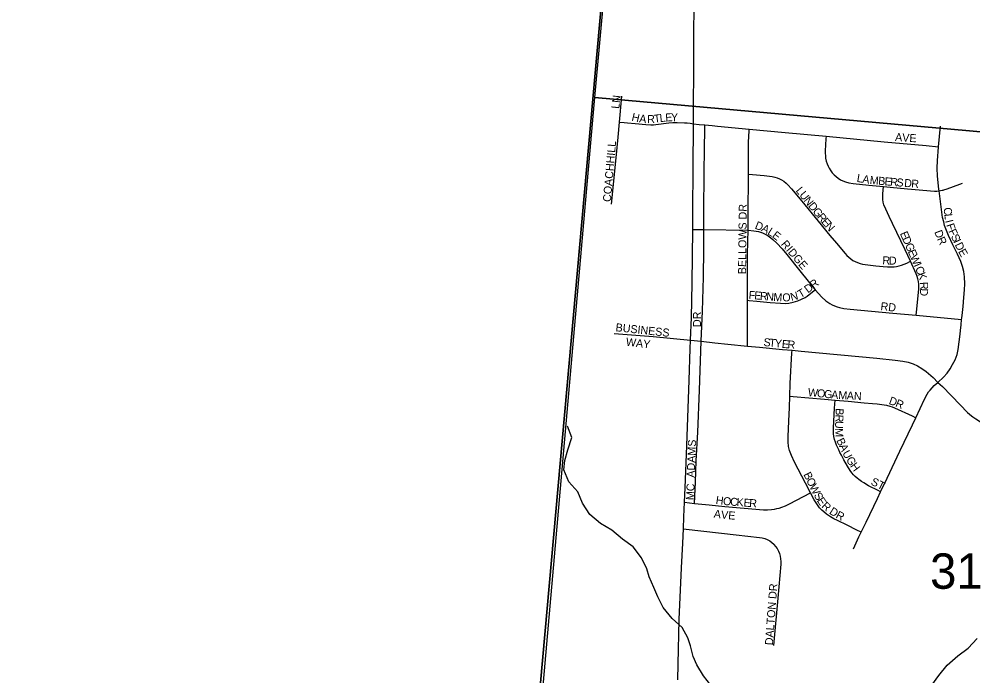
# Model space of a CAD drawing. Extents: x 0 to 680, y 0 to 440.
# Drawn here: x 132.58 to 150.24, y 275.81 to 287.97 of the extents above; entities that cross this region are included whole.
import ezdxf

# ---------------------------------------------------------------- set-up
doc = ezdxf.new("R2010")
doc.units = 0
for name, color, linetype in [('GM_X_Adjacent_County', 7, 'Continuous'), ('GM_X_County', 7, 'Continuous'), ('GM_X_Minor_River', 7, 'Continuous'), ('GM_X_Section', 7, 'Continuous'), ('GM_X_Section_Text', 7, 'Continuous'), ('GM_X_State_Route', 7, 'Continuous'), ('GM_X_Township', 7, 'Continuous'), ('GM_X_Township_Subdivision', 7, 'Continuous'), ('GM_X_Township_Subdivision_Text', 7, 'Continuous')]:
    doc.layers.add(name, color=color, linetype=linetype)

msp = doc.modelspace()

# ---------------------------------------------------------------- linework, layer by layer
at = {"layer": 'GM_X_Adjacent_County'}
for points in [[(129.421, 271.905), (141.787, 270.726), (143.529, 290.136), (143.553, 290.485), (144.51, 301.336), (144.577, 302.142), (147.293, 330.96)], [(129.421, 271.905), (141.787, 270.726), (143.529, 290.136), (143.553, 290.485), (144.51, 301.336), (144.577, 302.142), (147.293, 330.96)], [(147.293, 330.96), (144.577, 302.142), (144.51, 301.336), (143.553, 290.485), (143.529, 290.136), (141.787, 270.726), (141.629, 267.688), (140.594, 256.41), (140.493, 255.146), (140.47, 254.902), (140.455, 254.776), (140.389, 254.084), (139.425, 244.118), (138.983, 239.223), (153.32, 237.849), (163.933, 236.734), (186.866, 234.57), (188.472, 234.42), (188.705, 234.396), (189.027, 234.365), (189.199, 234.349), (192.391, 234.048), (194.54, 233.845), (222.573, 231.206)]]:
    msp.add_lwpolyline(points, dxfattribs=at)
at = {"layer": 'GM_X_County'}
msp.add_lwpolyline([(147.293, 330.96), (144.577, 302.142), (144.51, 301.336), (143.553, 290.485), (143.529, 290.136), (141.787, 270.726), (141.629, 267.688), (140.594, 256.41), (140.493, 255.146), (140.47, 254.902), (140.455, 254.776), (140.389, 254.084), (139.425, 244.118), (138.983, 239.223), (153.32, 237.849), (163.933, 236.734), (186.866, 234.57), (188.472, 234.42), (188.705, 234.396), (189.027, 234.365), (189.199, 234.349), (192.391, 234.048), (194.54, 233.845), (222.573, 231.206)], dxfattribs=at)
at = {"layer": 'GM_X_Minor_River'}
for points in [[(145.387, 275.634), (145.247, 275.808), (145.125, 276.011), (145.055, 276.167), (145.01, 276.363), (144.959, 276.512), (144.854, 276.704), (144.666, 276.867), (144.503, 277.071), (144.404, 277.274), (144.329, 277.441), (144.243, 277.639), (144.197, 277.788), (144.099, 277.991), (143.947, 278.195), (143.747, 278.34), (143.553, 278.503), (143.341, 278.631), (143.147, 278.794), (143.007, 279.003), (142.921, 279.212), (142.757, 279.399), (142.66, 279.619), (142.68, 279.797), (142.735, 279.993), (142.809, 280.218), (142.733, 280.428)], [(149.477, 275.635), (149.604, 275.818), (149.76, 276.006), (149.958, 276.176), (150.15, 276.322), (150.313, 276.498)]]:
    msp.add_lwpolyline(points, dxfattribs=at)
at = {"layer": 'GM_X_Section'}
for points in [[(144.694, 302.485), (160.808, 300.853), (159.118, 285.103), (143.238, 286.516), (144.684, 302.372)], [(143.224, 286.379), (143.238, 286.516), (159.118, 285.103), (157.8, 269.245), (141.851, 270.701)]]:
    msp.add_lwpolyline(points, close=True, dxfattribs=at)
at = {"layer": 'GM_X_State_Route'}
for points in [[(145.067, 287.253), (145.07, 287.655), (145.08, 288.824)], [(144.774, 275.736), (144.777, 276.027), (144.799, 276.851), (144.842, 277.805), (144.866, 278.265), (144.876, 278.528), (144.884, 278.752), (144.896, 279.022), (144.908, 279.288), (144.939, 280.067), (144.985, 281.284), (145.001, 281.859), (145.008, 282.022), (145.024, 282.443), (145.039, 283.076), (145.049, 284.073), (145.051, 284.196), (145.059, 285.414), (145.061, 285.804), (145.062, 286.028), (145.063, 286.145), (145.067, 287.217), (145.067, 287.253)]]:
    msp.add_lwpolyline(points, dxfattribs=at)
at = {"layer": 'GM_X_Township'}
msp.add_lwpolyline([(143.529, 290.136), (141.787, 270.726), (141.629, 267.688), (140.594, 256.41)], dxfattribs=at)
at = {"layer": 'GM_X_Township_Subdivision'}
for points in [[(143.694, 286.058), (143.737, 286.538)], [(143.545, 284.537), (143.631, 285.399), (143.667, 285.782), (143.694, 286.058)], [(143.694, 286.058), (143.781, 286.05), (143.841, 286.045), (143.984, 286.03), (144.179, 286.012), (144.274, 286.005), (144.323, 286.008), (144.369, 286.016), (144.608, 286.047), (144.681, 286.053), (144.758, 286.053), (144.899, 286.048), (144.943, 286.045), (145.002, 286.036), (145.062, 286.028)], [(145.062, 286.028), (145.17, 286.015), (145.272, 286.006)], [(145.255, 284.073), (145.255, 284.375), (145.259, 285.148), (145.264, 285.531), (145.271, 285.957), (145.272, 286.006)], [(145.272, 286.006), (145.406, 285.993), (145.506, 285.985), (146.093, 285.93)], [(146.082, 285.094), (146.082, 285.202), (146.08, 285.463), (146.082, 285.685), (146.091, 285.9), (146.093, 285.93)], [(146.093, 285.93), (146.76, 285.868), (147.52, 285.797)], [(149.601, 285.601), (149.634, 285.982)], [(147.52, 285.797), (147.516, 285.748), (147.499, 285.524), (147.501, 285.484), (147.504, 285.436), (147.509, 285.388), (147.52, 285.337), (147.536, 285.288), (147.554, 285.244), (147.577, 285.203), (147.603, 285.159), (147.632, 285.121), (147.668, 285.084), (147.703, 285.05), (147.742, 285.019), (147.785, 284.991), (147.83, 284.971), (147.875, 284.954), (147.941, 284.934), (148.017, 284.922), (148.312, 284.891), (148.58, 284.865)], [(147.52, 285.797), (148.593, 285.696), (149.369, 285.625), (149.601, 285.601)], [(149.612, 284.788), (149.608, 284.816), (149.579, 285.058), (149.576, 285.208), (149.583, 285.35), (149.6, 285.594), (149.601, 285.601)], [(146.073, 284.057), (146.076, 284.328), (146.082, 285.094)], [(146.082, 285.094), (146.154, 285.088), (146.369, 285.071), (146.517, 285.051), (146.568, 285.04), (146.611, 285.026), (146.654, 285.009), (146.695, 284.989), (146.733, 284.963), (146.778, 284.931), (146.812, 284.9), (146.88, 284.826), (147.068, 284.595), (147.371, 284.222), (147.589, 283.959), (147.711, 283.816), (147.869, 283.628), (147.902, 283.592), (147.937, 283.558), (147.974, 283.527), (148.014, 283.499), (148.056, 283.476), (148.101, 283.457), (148.146, 283.442), (148.194, 283.431), (148.29, 283.414), (148.436, 283.399), (148.577, 283.387), (148.657, 283.38), (148.725, 283.377), (148.776, 283.38), (148.821, 283.388), (148.87, 283.398), (148.917, 283.411), (148.963, 283.428), (149.011, 283.45), (149.078, 283.483)], [(149.078, 283.483), (148.983, 283.696), (148.749, 284.179), (148.683, 284.309), (148.623, 284.446), (148.59, 284.53), (148.576, 284.577), (148.57, 284.629), (148.57, 284.682), (148.571, 284.731), (148.58, 284.865)], [(148.58, 284.865), (148.704, 284.854), (149.028, 284.821), (149.528, 284.781), (149.548, 284.781), (149.569, 284.783), (149.612, 284.788)], [(149.612, 284.788), (149.636, 284.793), (149.668, 284.798), (149.683, 284.801), (149.699, 284.805), (149.719, 284.81), (149.742, 284.818), (149.83, 284.85), (150.046, 284.928)], [(150.027, 282.402), (150.03, 282.429), (150.042, 282.537), (150.053, 282.646), (150.07, 282.815), (150.082, 282.955), (150.085, 283.062), (150.079, 283.196), (150.065, 283.295), (150.042, 283.386), (150.011, 283.479), (149.949, 283.614), (149.866, 283.789), (149.786, 283.962), (149.747, 284.053), (149.713, 284.146), (149.695, 284.215), (149.676, 284.294), (149.661, 284.391), (149.612, 284.788)], [(145.049, 284.073), (145.168, 284.073), (145.255, 284.073)], [(145.206, 282.001), (145.232, 282.56), (145.247, 283.189), (145.252, 283.699), (145.255, 284.073)], [(145.255, 284.073), (146.073, 284.057)], [(146.063, 282.761), (146.063, 282.829), (146.065, 282.974), (146.065, 283.265), (146.066, 283.604), (146.071, 283.848), (146.073, 284.057)], [(146.073, 284.057), (146.18, 284.048), (146.266, 284.034), (146.34, 284.009), (146.393, 283.983), (146.447, 283.951), (146.493, 283.915), (146.532, 283.883), (146.603, 283.818), (146.704, 283.714), (146.794, 283.605), (147.034, 283.307), (147.318, 282.955)], [(149.187, 282.484), (149.192, 282.539), (149.232, 282.964), (149.234, 283.011), (149.232, 283.061), (149.227, 283.109), (149.218, 283.158), (149.204, 283.202), (149.187, 283.25), (149.078, 283.483)], [(146.063, 282.761), (146.093, 282.758), (146.235, 282.744), (146.483, 282.719), (146.672, 282.704), (146.767, 282.702), (146.826, 282.707), (146.908, 282.723), (146.997, 282.751), (147.064, 282.778), (147.128, 282.813), (147.166, 282.836), (147.267, 282.916), (147.318, 282.955)], [(147.318, 282.955), (147.376, 282.888), (147.441, 282.817), (147.511, 282.753), (147.59, 282.698), (147.632, 282.675), (147.676, 282.656), (147.722, 282.639), (147.769, 282.626), (147.849, 282.609), (147.963, 282.595), (148.752, 282.524), (149.187, 282.484)], [(146.063, 281.91), (146.063, 281.981), (146.063, 282.442), (146.063, 282.761)], [(149.187, 282.484), (150.027, 282.402)], [(149.588, 281.241), (149.693, 281.339), (149.758, 281.411), (149.815, 281.493), (149.861, 281.573), (149.906, 281.661), (149.942, 281.754), (149.966, 281.848), (149.983, 281.992), (149.999, 282.132), (150.005, 282.2), (150.016, 282.304), (150.027, 282.402)], [(143.596, 282.148), (144.317, 282.087), (145.008, 282.022)], [(145.008, 282.022), (145.206, 282.001)], [(145.084, 278.999), (145.098, 279.395), (145.113, 279.787), (145.142, 280.322), (145.174, 281.097), (145.206, 282.001)], [(145.206, 282.001), (145.459, 281.97), (145.696, 281.946), (146.063, 281.91)], [(146.063, 281.91), (146.287, 281.89), (146.712, 281.851), (146.888, 281.834)], [(146.846, 280.985), (146.855, 281.217), (146.886, 281.789), (146.888, 281.834)], [(146.888, 281.834), (147.059, 281.818), (148.458, 281.687), (148.796, 281.654), (148.94, 281.634), (149.036, 281.614), (149.128, 281.582), (149.211, 281.544), (149.293, 281.495), (149.371, 281.441), (149.501, 281.329), (149.588, 281.241)], [(149.177, 280.587), (149.261, 280.76), (149.342, 280.931), (149.39, 281.022), (149.415, 281.065), (149.443, 281.099), (149.481, 281.142), (149.517, 281.18), (149.588, 281.241)], [(149.588, 281.241), (149.672, 281.163), (149.998, 280.824), (150.134, 280.685), (150.208, 280.621), (150.233, 280.603)], [(147.23, 279.199), (147.138, 279.375), (147, 279.634), (146.931, 279.765), (146.877, 279.889), (146.843, 279.978), (146.823, 280.055), (146.816, 280.139), (146.816, 280.241), (146.828, 280.525), (146.838, 280.775), (146.846, 280.985)], [(146.846, 280.985), (146.908, 280.981), (147.489, 280.93), (147.683, 280.912)], [(148.523, 279.214), (148.479, 279.238), (148.306, 279.328), (148.218, 279.379), (148.171, 279.409), (148.124, 279.44), (148.092, 279.467), (148.059, 279.497), (148.027, 279.53), (147.995, 279.565), (147.966, 279.607), (147.915, 279.69), (147.847, 279.809), (147.804, 279.893), (147.775, 279.945), (147.751, 279.995), (147.713, 280.081), (147.693, 280.132), (147.673, 280.186), (147.662, 280.239), (147.656, 280.294), (147.654, 280.398), (147.673, 280.764), (147.683, 280.912)], [(147.683, 280.912), (147.924, 280.891), (148.22, 280.865), (148.378, 280.851), (148.461, 280.842), (148.551, 280.833), (148.637, 280.818), (148.697, 280.803), (148.74, 280.788), (148.787, 280.769), (149.109, 280.619), (149.177, 280.587)], [(150.233, 280.603), (150.288, 280.563), (150.413, 280.486), (150.627, 280.369), (151.139, 280.087), (151.311, 279.994), (151.401, 279.954), (151.495, 279.923), (151.592, 279.901), (151.622, 279.897)], [(148.523, 279.214), (148.646, 279.47), (148.886, 279.969), (149.115, 280.453), (149.177, 280.587)], [(145.084, 278.999), (145.355, 278.973), (145.646, 278.944), (146.357, 278.882), (146.434, 278.879), (146.509, 278.885), (146.562, 278.893), (146.607, 278.904), (146.65, 278.915), (146.699, 278.932), (146.764, 278.958), (146.838, 278.992), (147.23, 279.199)], [(148.167, 278.468), (148.09, 278.508), (147.91, 278.596), (147.727, 278.684), (147.663, 278.717), (147.602, 278.751), (147.527, 278.803), (147.477, 278.842), (147.439, 278.877), (147.398, 278.921), (147.346, 278.99), (147.3, 279.064), (147.23, 279.199)], [(148.167, 278.468), (148.257, 278.654), (148.467, 279.091), (148.523, 279.214)], [(144.896, 279.022), (144.992, 279.01), (145.084, 278.999)], [(144.876, 278.528), (144.927, 278.522), (145.852, 278.42), (146.288, 278.372), (146.335, 278.362), (146.383, 278.35), (146.43, 278.332), (146.474, 278.307), (146.515, 278.277), (146.551, 278.243), (146.552, 278.242)], [(148.025, 278.158), (148.127, 278.38), (148.167, 278.468)], [(146.552, 278.242), (146.584, 278.205), (146.612, 278.164), (146.635, 278.119), (146.653, 278.072), (146.666, 278.024), (146.675, 277.975), (146.679, 277.926), (146.679, 277.876), (146.626, 277.248), (146.543, 276.371)]]:
    msp.add_lwpolyline(points, dxfattribs=at)

# ---------------------------------------------------------------- texts
at = {"layer": 'GM_X_Section_Text'}
msp.add_text('31', height=0.6552, rotation=0, dxfattribs=at).set_placement((149.443, 277.42))
at = {"layer": 'GM_X_Township_Subdivision_Text'}
for s, height, rotation, p in [('LN', 0.1482, 83.9946, (143.689, 286.299)), ('H', 0.148, 346.9472, (143.908, 286.087)), ('A', 0.148, 352.8585, (144.052, 286.055)), ('R', 0.148, 2.2795, (144.208, 286.038)), ('T', 0.148, 8.0001, (144.341, 286.044)), ('L', 0.148, 5.7473, (144.443, 286.058)), ('E', 0.148, 3.855, (144.546, 286.068)), ('Y', 0.148, 0.2404, (144.647, 286.075)), ('AVE', 0.1482, 356.0531, (148.792, 285.711)), ('COACHHILL', 0.1482, 84.9994, (143.532, 284.576)), ('L', 0.148, 350.6275, (148.078, 284.954)), ('A', 0.148, 351.2734, (148.182, 284.936)), ('M', 0.148, 354.6778, (148.321, 284.915)), ('B', 0.148, 355.2402, (148.478, 284.901)), ('E', 0.148, 355.2409, (148.595, 284.891)), ('R', 0.148, 355.2343, (148.699, 284.882)), ('S', 0.148, 355.2266, (148.816, 284.873)), ('L', 0.148, 309.0097, (146.947, 284.787)), ('D', 0.148, 355.2409, (148.959, 284.861)), ('R', 0.148, 355.2343, (149.089, 284.85)), ('U', 0.148, 308.9926, (147.013, 284.706)), ('N', 0.148, 309.0089, (147.095, 284.605)), ('BELLOWS DR', 0.1482, 89.3572, (146.036, 283.243)), ('D', 0.148, 308.9926, (147.177, 284.503)), ('G', 0.148, 309.0089, (147.259, 284.402)), ('R', 0.148, 309.9391, (147.343, 284.299)), ('C', 0.148, 276.6687, (149.692, 284.472)), ('L', 0.148, 276.672, (149.706, 284.355)), ('D', 0.148, 338.3041, (146.188, 284.092)), ('A', 0.148, 333.518, (146.307, 284.046)), ('E', 0.148, 311.2799, (147.42, 284.206)), ('N', 0.148, 311.4244, (147.49, 284.127)), ('I', 0.148, 283.9512, (149.722, 284.232)), ('F', 0.148, 288.3106, (149.741, 284.156)), ('L', 0.148, 328.4435, (146.42, 283.989)), ('E', 0.148, 322.264, (146.506, 283.937)), ('E', 0.148, 293.4784, (148.881, 283.998)), ('D', 0.148, 290.6507, (149.519, 284.027)), ('F', 0.148, 294.5978, (149.78, 284.041)), ('S', 0.148, 295.1955, (149.824, 283.945)), ('RIDGE', 0.1482, 310.3191, (146.674, 283.795)), ('D', 0.148, 293.476, (148.923, 283.903)), ('G', 0.148, 293.4835, (148.975, 283.783)), ('R', 0.148, 294.3584, (149.569, 283.896)), ('I', 0.148, 295.305, (149.869, 283.85)), ('D', 0.148, 295.2942, (149.897, 283.791)), ('E', 0.148, 293.4784, (149.027, 283.663)), ('W', 0.148, 293.4734, (149.068, 283.568)), ('E', 0.148, 299.4317, (149.958, 283.662)), ('R', 0.148, 357.3886, (148.557, 283.428)), ('D', 0.148, 359.2572, (148.68, 283.422)), ('I', 0.148, 293.4991, (149.136, 283.412)), ('C', 0.148, 293.4681, (149.162, 283.352)), ('K', 0.148, 289.928, (149.208, 283.247)), ('R', 0.148, 37.6951, (147.286, 282.966)), ('R', 0.148, 272.5871, (149.256, 283.097)), ('F', 0.148, 355.1172, (146.08, 282.789)), ('E', 0.148, 355.1172, (146.184, 282.78)), ('R', 0.148, 355.1209, (146.288, 282.771)), ('N', 0.148, 355.1202, (146.405, 282.761)), ('M', 0.148, 355.7227, (146.537, 282.75)), ('N', 0.148, 14.3894, (146.876, 282.746)), ('T', 0.148, 30.6998, (147.045, 282.797)), ('D', 0.148, 37.5453, (147.183, 282.886)), ('D', 0.148, 267.1136, (149.261, 282.984)), ('O', 0.148, 1.7284, (146.71, 282.738)), ('RD', 0.1482, 353.6631, (148.52, 282.58)), ('DR', 0.1482, 90, (145.202, 282.265)), ('BUSINESS', 0.1482, 353.9446, (143.615, 282.189)), ('WAY', 0.1482, 353.0895, (143.806, 281.922)), ('S', 0.148, 354.4865, (146.354, 281.915)), ('T', 0.148, 354.4971, (146.458, 281.905)), ('Y', 0.148, 354.484, (146.562, 281.895)), ('E', 0.148, 354.4971, (146.692, 281.882)), ('R', 0.148, 355.7003, (146.799, 281.872)), ('W', 0.148, 354.1639, (147.176, 280.988)), ('O', 0.148, 354.1692, (147.344, 280.971)), ('G', 0.148, 354.1654, (147.474, 280.958)), ('A', 0.148, 355.3194, (147.607, 280.944)), ('M', 0.148, 356.9357, (147.742, 280.933)), ('A', 0.148, 356.9923, (147.898, 280.925)), ('N', 0.148, 356.9826, (148.029, 280.918)), ('D', 0.148, 339.7919, (148.668, 280.844)), ('R', 0.148, 337.7341, (148.789, 280.799)), ('R', 0.148, 268.0276, (147.693, 280.647)), ('B', 0.148, 268.0205, (147.697, 280.764)), ('U', 0.148, 268.1406, (147.688, 280.529)), ('M', 0.148, 271.5354, (147.684, 280.389)), ('ADAMS', 0.1482, 87.7107, (145.084, 279.475)), ('B', 0.148, 295.2721, (147.704, 280.168)), ('A', 0.148, 294.595, (147.754, 280.062)), ('U', 0.148, 298.5182, (147.813, 279.934)), ('G', 0.148, 302.1859, (147.881, 279.81)), ('H', 0.148, 306.0564, (147.956, 279.691)), ('B', 0.148, 295.669, (147.094, 279.538)), ('MC', 0.1482, 87.3941, (145.071, 279.058)), ('O', 0.148, 295.6761, (147.145, 279.432)), ('W', 0.148, 297.1366, (147.203, 279.311)), ('ST', 0.1482, 333.435, (148.333, 279.355)), ('S', 0.148, 299.499, (147.284, 279.154)), ('H', 0.148, 352.0074, (145.468, 278.993)), ('O', 0.148, 354.4343, (145.604, 278.974)), ('C', 0.148, 355.9561, (145.738, 278.961)), ('K', 0.148, 356.0069, (145.856, 278.952)), ('E', 0.148, 356.0074, (145.986, 278.943)), ('R', 0.148, 356.0098, (146.09, 278.936)), ('E', 0.148, 303.2274, (147.34, 279.054)), ('R', 0.148, 317.2383, (147.423, 278.937)), ('A', 0.148, 352.2176, (145.432, 278.74)), ('V', 0.148, 354.1692, (145.567, 278.722)), ('E', 0.148, 355.9561, (145.702, 278.708)), ('D', 0.148, 327.0811, (147.564, 278.818)), ('R', 0.148, 331.7647, (147.684, 278.74)), ('DALTON DR', 0.1482, 85.7111, (146.532, 276.371))]:
    msp.add_text(s, height=height, rotation=rotation, dxfattribs=at).set_placement(p)

doc.saveas('drawing.dxf')
